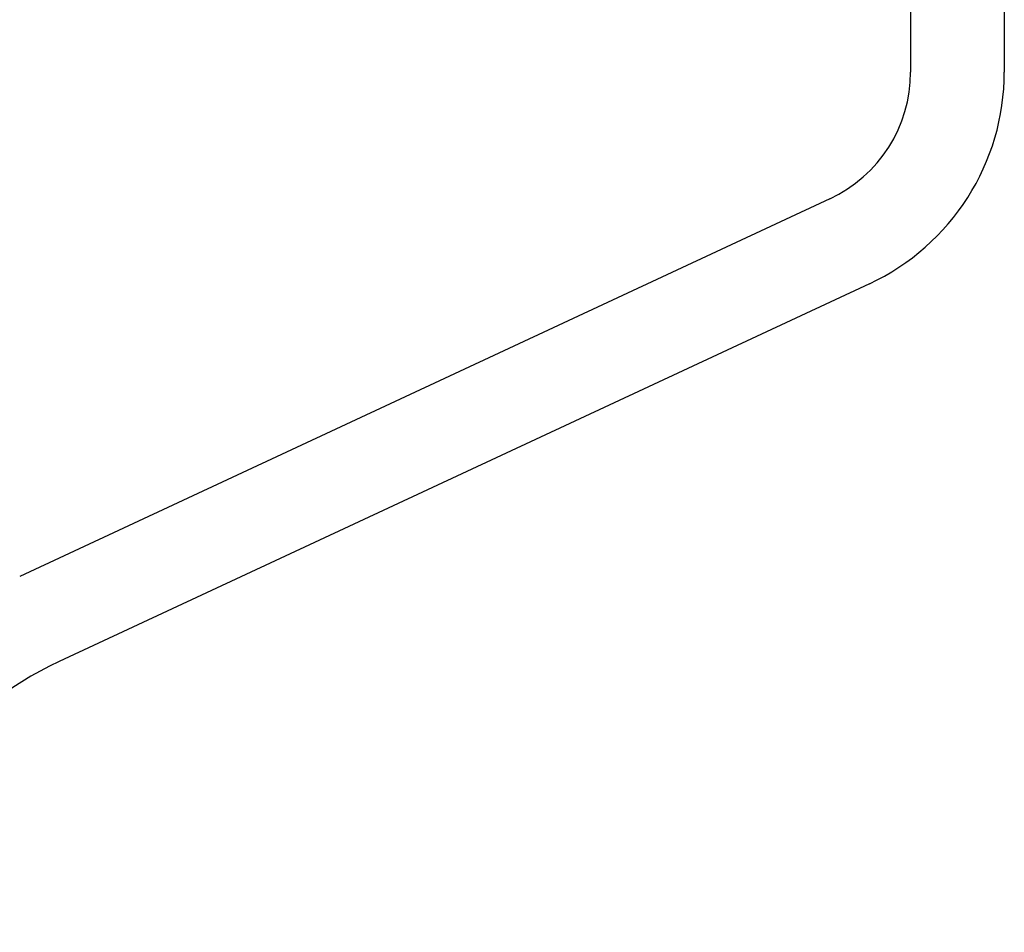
# Model space of a CAD drawing. Extents: x -169 to 2224, y 0 to 2796.
# Tile 338 of 530: x 1645.486 to 1646.537, y 982.832 to 983.806. Entities that reach past the tile are written whole.
import ezdxf

# ---------------------------------------------------------------- set-up
doc = ezdxf.new("R2010")
doc.units = 0
doc.header["$MEASUREMENT"] = 0
doc.layers.add('SPILL-BUCKET', color=1, linetype='CONTINUOUS')

msp = doc.modelspace()

# ---------------------------------------------------------------- linework, layer by layer
at = {"layer": 'SPILL-BUCKET', "color": 1, "linetype": 'Continuous'}
for p, q in [((1646.43662, 984.17672), (1646.43662, 983.74985)), ((1646.53655, 984.17672), (1646.53655, 983.74985)), ((1646.35043, 983.61456), (1645.48615, 983.21154)), ((1646.39266, 983.52399), (1645.52838, 983.12097))]:
    msp.add_line(p, q, dxfattribs=at)
for centre, radius, start, end in [((1646.28734, 983.74985), 0.14927, 295, 0), ((1646.28734, 983.74985), 0.24921, 295, 0), ((1645.68676, 982.78134), 0.37474, 115, 225)]:
    msp.add_arc(centre, radius, start, end, dxfattribs=at)

doc.saveas('drawing.dxf')
